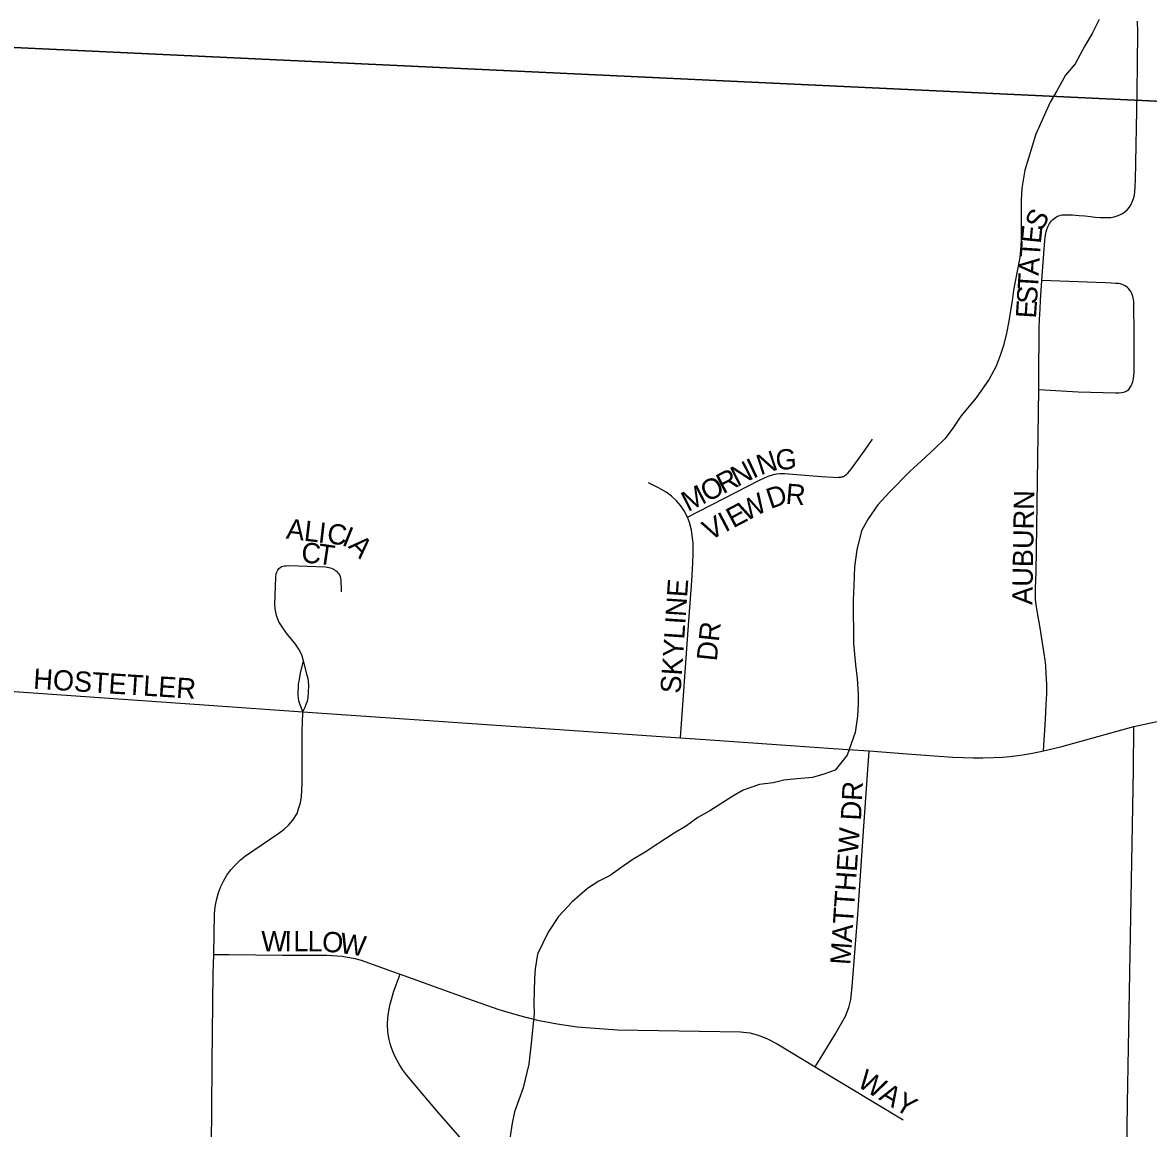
# Model space of a CAD drawing. Extents: x 1985906 to 2360102, y 891258 to 1222054.
# Drawn here: x 2166624 to 2169398, y 1039647 to 1042372 of the extents above; entities that cross this region are included whole.
import ezdxf

# ---------------------------------------------------------------- set-up
doc = ezdxf.new("R2010")
doc.units = 0
for name, color, linetype in [('GM_X_City_Street', 7, 'Continuous'), ('GM_X_City_Street_Text', 7, 'Continuous'), ('GM_X_Minor_River', 7, 'Continuous'), ('GM_X_Section', 7, 'Continuous')]:
    doc.layers.add(name, color=color, linetype=linetype)

msp = doc.modelspace()

# ---------------------------------------------------------------- linework, layer by layer
at = {"layer": 'GM_X_City_Street'}
for points in [[(2169135.1, 1041736.3), (2169137.5, 1041769.5), (2169142.2, 1041834.8), (2169143.1, 1041842.9), (2169144.6, 1041851.6), (2169145.4, 1041855.6), (2169147.2, 1041862), (2169149.6, 1041868.3), (2169153.9, 1041876.5), (2169156.1, 1041880), (2169159.1, 1041883.4), (2169162.2, 1041886.3), (2169165.5, 1041889), (2169168.8, 1041891.5), (2169173.5, 1041894.2), (2169177.1, 1041895.6), (2169180.9, 1041896.8), (2169184.9, 1041897.6), (2169189.3, 1041898), (2169193, 1041898.1), (2169199.9, 1041898), (2169210.5, 1041897.4), (2169227.1, 1041896.2), (2169241.2, 1041895), (2169255.4, 1041893.4), (2169266.9, 1041892.2), (2169278.7, 1041891.2), (2169289.9, 1041891), (2169297.2, 1041890.9), (2169305.5, 1041891.6), (2169313.4, 1041893), (2169320.5, 1041895), (2169327.6, 1041897.8), (2169333.5, 1041901), (2169339.6, 1041905.2), (2169346.2, 1041911.2), (2169351.2, 1041916.9), (2169355, 1041923.3), (2169358, 1041929.7), (2169360.4, 1041935.9), (2169361.8, 1041940.5), (2169363.1, 1041946.5), (2169364.1, 1041954.5), (2169365.1, 1041968.3), (2169365.7, 1041983.5), (2169370.3, 1042198.4), (2169372, 1042346), (2169372, 1042356.3), (2169371.2, 1042367.5), (2169370.6, 1042374.9)], [(2169127.4, 1041467.5), (2169128, 1041509.3), (2169128.4, 1041604.1), (2169128.7, 1041620.2), (2169129.5, 1041639.9), (2169130.8, 1041666.1), (2169131.9, 1041687.9), (2169135.1, 1041736.3)], [(2169127.4, 1041467.5), (2169225, 1041461.7), (2169316.9, 1041459.4), (2169324.5, 1041459.5), (2169331.3, 1041460.1), (2169336, 1041460.9), (2169340, 1041462.1), (2169343, 1041463.1), (2169346.4, 1041465.3), (2169349.2, 1041467.8), (2169352.2, 1041471.5), (2169354.8, 1041475.5), (2169356.5, 1041478.7), (2169357.9, 1041482.6), (2169359.3, 1041486.7), (2169360, 1041490.5), (2169360.6, 1041494.1), (2169361.5, 1041501), (2169362.4, 1041510.4), (2169363, 1041525), (2169363, 1041554), (2169362.7, 1041610), (2169362.1, 1041670.9), (2169361.9, 1041677.9), (2169361.6, 1041684.4), (2169360.9, 1041689.2), (2169360.1, 1041693.5), (2169359, 1041697), (2169357.7, 1041701.3), (2169356, 1041705.5), (2169354.3, 1041708.6), (2169352, 1041712.2), (2169348.8, 1041716), (2169346.1, 1041718.9), (2169343.2, 1041721.2), (2169340.4, 1041723), (2169337.3, 1041724.8), (2169333.1, 1041726.3), (2169328.2, 1041727.5), (2169323.8, 1041728.3), (2169317.8, 1041728.9), (2169306.8, 1041729.7), (2169291, 1041730.2), (2169135.1, 1041736.3)], [(2169138.9, 1040577.5), (2169144.1, 1040654.7), (2169146, 1040691.2), (2169147.4, 1040717.6), (2169147.5, 1040741.1), (2169146.2, 1040768), (2169144.6, 1040787.6), (2169143.6, 1040801.1), (2169141.2, 1040816.9), (2169130.3, 1040885.4), (2169125, 1040912.1), (2169122.1, 1040932), (2169120.7, 1040943.6), (2169119.9, 1040950.8), (2169119.7, 1040961.4), (2169119.7, 1040978.4), (2169120.8, 1041016.8), (2169127.4, 1041467.5)], [(2168262.2, 1041152.7), (2168439.5, 1041243.9), (2168461.2, 1041253.9), (2168474.2, 1041258), (2168482, 1041259.6), (2168489.4, 1041260.3), (2168500.7, 1041260.3), (2168592, 1041253.6), (2168621.2, 1041251.6), (2168632.9, 1041251.1), (2168634.7, 1041251.2), (2168636.5, 1041251.2), (2168639, 1041251.5), (2168640.7, 1041251.8), (2168642.4, 1041252.1), (2168644.1, 1041252.6), (2168645.2, 1041253.1), (2168646.3, 1041253.6), (2168648.9, 1041255), (2168652.9, 1041258.1), (2168656.9, 1041261.8), (2168661.2, 1041266.3), (2168665.5, 1041271.4), (2168699.9, 1041319.3), (2168718.2, 1041345.2)], [(2168262.2, 1041152.7), (2168253.7, 1041168.3), (2168245.7, 1041181.2), (2168235, 1041193.6), (2168222.5, 1041204.7), (2168209.5, 1041214.4), (2168190.4, 1041225.4), (2168166.2, 1041237.9)], [(2168245, 1040609.4), (2168263.4, 1040875.3), (2168272.5, 1040995.9), (2168275.1, 1041039.4), (2168275.9, 1041063), (2168275.7, 1041088.8), (2168272.2, 1041121.4), (2168267.4, 1041139.5), (2168262.2, 1041152.7)], [(2167255.4, 1040895.3), (2167249.6, 1040910.9), (2167247.7, 1040918.7), (2167246.5, 1040927.4), (2167245.6, 1040939.3), (2167245.8, 1040960.1), (2167246.6, 1040982.3), (2167247.8, 1041005.6), (2167248.1, 1041008.1), (2167248.4, 1041011.1), (2167248.8, 1041013.4), (2167249.6, 1041016.3), (2167250.8, 1041019.3), (2167252.5, 1041022.5), (2167255.3, 1041026.2), (2167257.9, 1041028.6), (2167262, 1041031.2), (2167265, 1041032.4), (2167269, 1041033.1), (2167273.4, 1041033.4), (2167279.7, 1041033.6), (2167370, 1041030.5), (2167374.6, 1041030.2), (2167378.4, 1041029.4), (2167382.1, 1041028.1), (2167386.3, 1041026.5), (2167391.2, 1041024), (2167394.3, 1041022), (2167397, 1041020), (2167399.9, 1041017.1), (2167402.9, 1041013.4), (2167404.3, 1041010.6), (2167405.9, 1041006.9), (2167406.9, 1041002.6), (2167407.5, 1040997.6), (2167407.9, 1040990.4), (2167408.4, 1040979.5), (2167408.4, 1040968.8)], [(2167316.1, 1040799.4), (2167311.6, 1040814.1), (2167304.8, 1040827.8), (2167296.2, 1040840.4), (2167289.6, 1040848.8), (2167276.4, 1040864), (2167264.6, 1040880.3), (2167255.4, 1040895.3)], [(2167314.2, 1040673.7), (2167310.6, 1040682.9), (2167307.6, 1040690.9), (2167304.8, 1040700.5), (2167303.4, 1040706.9), (2167303.1, 1040714.1), (2167303.8, 1040741.4), (2167305.7, 1040753.3), (2167308.8, 1040768.4), (2167316.1, 1040799.4)], [(2167314.2, 1040673.7), (2167319.7, 1040684.8), (2167322.7, 1040692.2), (2167325.5, 1040700.1), (2167327.2, 1040708.4), (2167328, 1040720.9), (2167328.9, 1040739.4), (2167328.4, 1040747.9), (2167327.3, 1040755.1), (2167325.2, 1040763.9), (2167316.1, 1040799.4)], [(2166548.6, 1040727.9), (2166614.6, 1040723.1), (2167071.2, 1040691.1), (2167314.2, 1040673.7)], [(2167094.7, 1040076), (2167096.8, 1040176.1), (2167098.3, 1040192.8), (2167101.2, 1040209.3), (2167105.6, 1040225.5), (2167111.5, 1040241.3), (2167118.7, 1040256.4), (2167127.3, 1040270.9), (2167137.2, 1040284.5), (2167148.4, 1040297), (2167160.5, 1040308.6), (2167173.4, 1040319.1), (2167214.2, 1040347.1), (2167254.8, 1040374.4), (2167267.6, 1040384), (2167279.3, 1040394.7), (2167289.3, 1040406.6), (2167300, 1040423.2), (2167303.8, 1040434.4), (2167308.5, 1040449.4), (2167311.2, 1040464.9), (2167312.3, 1040497.1), (2167312.7, 1040628.1), (2167313.2, 1040644.6), (2167314.2, 1040673.7)], [(2167314.2, 1040673.7), (2167839.2, 1040637.5), (2168245, 1040609.4)], [(2169361.7, 1040637), (2169426.6, 1040651.1), (2169448.4, 1040654.5), (2169477.8, 1040658.3), (2169494.6, 1040659.8), (2169512.5, 1040661), (2169538.9, 1040660.8), (2169557.6, 1040660.9), (2169577.1, 1040660.6), (2169597.4, 1040659.1), (2169658.3, 1040653.5), (2170312.8, 1040555.6)], [(2169138.9, 1040577.5), (2169184.5, 1040587.7), (2169361.7, 1040637)], [(2169340.3, 1039275.9), (2169346.2, 1039708.7), (2169354.7, 1040168.6), (2169360.6, 1040529.9), (2169361.7, 1040637)], [(2168245, 1040609.4), (2168329.5, 1040603.5), (2168656.6, 1040581), (2168709.3, 1040577.1)], [(2168576.9, 1039798.9), (2168589, 1039818.9), (2168624.7, 1039877.5), (2168651.1, 1039924.2), (2168659.6, 1039945.4), (2168664.7, 1039965), (2168668.1, 1039997.3), (2168680, 1040152.8), (2168682.3, 1040185.3), (2168695.4, 1040379.8), (2168709.3, 1040577.1)], [(2168709.3, 1040577.1), (2168803.4, 1040569.9), (2168915.9, 1040562.1), (2168941.6, 1040560.9), (2168966.5, 1040560.4), (2168989.7, 1040560.1), (2169016.9, 1040560.7), (2169037.8, 1040562.1), (2169056.1, 1040563.7), (2169082.5, 1040566.6), (2169111.9, 1040571.8), (2169138.9, 1040577.5)], [(2167126.9, 1039393.5), (2167124.8, 1039396), (2167115.4, 1039409.9), (2167107.2, 1039424.5), (2167100.5, 1039439.9), (2167095.3, 1039456), (2167091.6, 1039472.4), (2167088.2, 1039499.8), (2167088.2, 1039536.6), (2167090.1, 1039689.6), (2167091.1, 1039809.5), (2167093.7, 1040028.7), (2167094.7, 1040076)], [(2167094.7, 1040076), (2167133, 1040075.7), (2167264.1, 1040074.4), (2167373.5, 1040073.8), (2167411.1, 1040071.8), (2167442.4, 1040066.1), (2167457.9, 1040061.5), (2167534.8, 1040034), (2167553.8, 1040027.2)], [(2167701.1, 1039625.9), (2167644.3, 1039691), (2167591, 1039753.7), (2167569.7, 1039779.2), (2167559.7, 1039792.7), (2167550.6, 1039806.8), (2167542.5, 1039821.6), (2167535.7, 1039837.1), (2167530.3, 1039853.1), (2167526.4, 1039869.6), (2167524, 1039886.3), (2167523.1, 1039903.2), (2167523.8, 1039920.1), (2167525.9, 1039936.9), (2167529.3, 1039953.3), (2167538.6, 1039985.4), (2167544.3, 1040001.1), (2167553.8, 1040027.2)], [(2167553.8, 1040027.2), (2167719.8, 1039967.3), (2167797.3, 1039940), (2167844.6, 1039926), (2167892.5, 1039914.2), (2167941, 1039904.7), (2167989.9, 1039897.6), (2168089.5, 1039890.4)], [(2168089.5, 1039890.4), (2168392.8, 1039885.2), (2168415.7, 1039882.6), (2168433.6, 1039877.5), (2168457.4, 1039869), (2168482.9, 1039855.4), (2168576.9, 1039798.9)], [(2168576.9, 1039798.9), (2168793.8, 1039668.4)]]:
    msp.add_lwpolyline(points, dxfattribs=at)
at = {"layer": 'GM_X_Minor_River'}
for points in [[(2169276.8, 1042378.8), (2169259, 1042344.5), (2169241.2, 1042314.2), (2169217.5, 1042269.9), (2169193.6, 1042241.6), (2169171.8, 1042203.2), (2169156, 1042175), (2169138.3, 1042136.7), (2169120.5, 1042096.4), (2169093.2, 1042007.8), (2169085.5, 1041963.6), (2169083.8, 1041933.4), (2169084.6, 1041831.1), (2169081, 1041792.9), (2169073.2, 1041754.7), (2169065.6, 1041712.4), (2169061.8, 1041686.3), (2169058, 1041662.2), (2169054.2, 1041636), (2169048.4, 1041605.9), (2169040.6, 1041575.7), (2169032.8, 1041551.5), (2169023, 1041525.3), (2169005.2, 1041493.1), (2168973.5, 1041446.6), (2168935.7, 1041402.2), (2168913.9, 1041369.9), (2168896, 1041345.6)], [(2168896, 1041345.6), (2168872.1, 1041323.3), (2168838.2, 1041290.9), (2168810.3, 1041266.6), (2168758.6, 1041214), (2168730.7, 1041183.6), (2168706.9, 1041149.3), (2168691.1, 1041119.1), (2168679.5, 1041072.8), (2168673.8, 1041030.6), (2168672.2, 1040984.4), (2168670.5, 1040948.2), (2168671.4, 1040841.8), (2168675.8, 1040789.6), (2168680.1, 1040755.5), (2168682.5, 1040717.4), (2168682.7, 1040693.3), (2168680.9, 1040663.2), (2168675.2, 1040623), (2168655.6, 1040566.6), (2168625.8, 1040530.2), (2168597.8, 1040519.9), (2168569.8, 1040511.7), (2168523.6, 1040507.3), (2168499.6, 1040505.1), (2168473.5, 1040498.8), (2168439.4, 1040494.6), (2168399.4, 1040480.2), (2168373.4, 1040465.9), (2168317.5, 1040429.3), (2168287.5, 1040413), (2168259.6, 1040392.7), (2168229.6, 1040374.4), (2168191.7, 1040350), (2168157.8, 1040327.6), (2168129.8, 1040311.3), (2168103.8, 1040293), (2168071.9, 1040270.7), (2168043.9, 1040256.4), (2168016, 1040238.1), (2167978.1, 1040205.7), (2167944.3, 1040169.3), (2167918.5, 1040130.9), (2167892.8, 1040076.5), (2167887.1, 1040040.3), (2167885.3, 1040016.2), (2167883.8, 1039955.9), (2167884, 1039929.8), (2167876.6, 1039857.5), (2167871, 1039805.2), (2167857.5, 1039746.9), (2167835.9, 1039688.5), (2167830.1, 1039660.3), (2167824.4, 1039622.2)]]:
    msp.add_lwpolyline(points, dxfattribs=at)
at = {"layer": 'GM_X_Section'}
for points in [[(2166616.1, 1047691.8), (2172252, 1047422.5), (2172213.2, 1042260.8), (2172212.9, 1042046.7), (2166567, 1042311.9)], [(2166567, 1042311.9), (2172212.9, 1042046.7), (2172140.4, 1036852.7), (2172136.1, 1036618.6), (2166514.3, 1036888)]]:
    msp.add_lwpolyline(points, close=True, dxfattribs=at)

# ---------------------------------------------------------------- texts
at = {"layer": 'GM_X_City_Street_Text'}
for s, rotation, p in [('S', 61.1736, (2169134.4, 1041855.5)), ('E', 84.2269, (2169132.5, 1041825.6)), ('T', 86.3095, (2169130.2, 1041790.9)), ('A', 86.3223, (2169127.4, 1041747)), ('T', 86.3048, (2169125.1, 1041711.8)), ('S', 86.3095, (2169122.9, 1041676.7)), ('E', 86.3095, (2169120.6, 1041641.6)), ('N', 18.2276, (2168442, 1041256)), ('G', 3.4768, (2168480.5, 1041269.1)), ('N', 27.0988, (2168384.8, 1041227.4)), ('I', 25.1383, (2168423.6, 1041247.2)), ('R', 27.0754, (2168349.5, 1041209.3)), ('M', 27.0782, (2168263.3, 1041165.2)), ('O', 27.0988, (2168310.4, 1041189.3)), ('D', 18.4557, (2168466.2, 1041173.1)), ('R', 355.2585, (2168502.7, 1041186.3)), ('W', 27.6027, (2168405.6, 1041141.5)), ('AUBURN', 89.0476, (2169111.8, 1040936.7)), ('E', 27.8234, (2168374.5, 1041125.1)), ('A', 353.3629, (2167271.7, 1041100.4)), ('L', 353.3732, (2167315.4, 1041095.3)), ('I', 353.3889, (2167350.4, 1041091.2)), ('V', 27.8166, (2168316.2, 1041094.3)), ('I', 27.8228, (2168355.1, 1041114.9)), ('C', 353.354, (2167372.2, 1041088.7)), ('I', 338.2717, (2167408.2, 1041085)), ('C', 357.1327, (2167309.9, 1041040.7)), ('T', 351.6111, (2167348.2, 1041038.9)), ('A', 315, (2167424.2, 1041079.7)), ('SKYLINE', 86.1237, (2168245, 1040717.5)), ('DR', 83.9946, (2168334.1, 1040797)), ('HOSTETLER', 356.3779, (2166649, 1040730.7)), ('DR', 86.989, (2168689.4, 1040405)), ('MATTHEW', 86.0267, (2168663.1, 1040049)), ('W', 359.731, (2167211.6, 1040083.9)), ('I', 359.7098, (2167268.8, 1040083.6)), ('L', 359.7191, (2167290.8, 1040083.5)), ('L', 359.7191, (2167326, 1040083.3)), ('O', 355.6683, (2167360.2, 1040083.2)), ('W', 351.5299, (2167403.1, 1040080)), ('WAY', 328.7365, (2168677.3, 1039752.5))]:
    msp.add_text(s, height=50, rotation=rotation, dxfattribs=at).set_placement(p)

doc.saveas('drawing.dxf')
